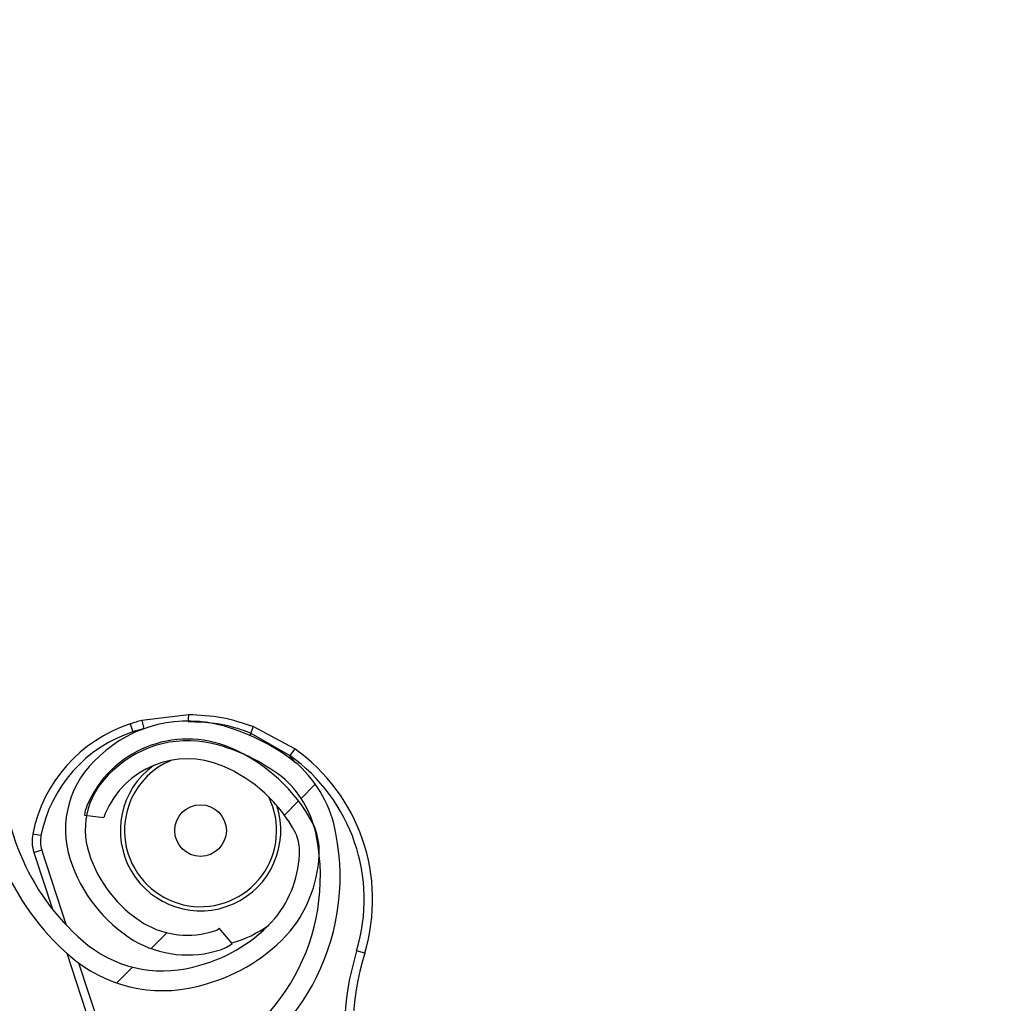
# Model space of a CAD drawing. Header units: inches. Extents: x 170 to 284, y 215 to 248.
# Tile 829 of 1056: x 235.944 to 236.064, y 224.978 to 225.098. Entities that reach past the tile are written whole.
import ezdxf

# ---------------------------------------------------------------- set-up
doc = ezdxf.new("R2010")
doc.units = ezdxf.units.IN
doc.header["$LTSCALE"] = 0.25
doc.header["$MEASUREMENT"] = 0
doc.layers.add('RH FRONT OF HOOD', color=7, linetype='Continuous')
pattern_1 = [(45, (225.4196035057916, 218.4993357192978), (-0.03026527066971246, 0.03026527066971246), [])]

msp = doc.modelspace()

# ---------------------------------------------------------------- hatches: boundary and pattern name
at = {"layer": 'RH FRONT OF HOOD'}
h = msp.add_hatch(dxfattribs=at)
h.set_pattern_fill('ANSI31', color=256, scale=0.34241245, angle=2.8e-322, style=0)
h.set_pattern_definition([(45, (225.4529552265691, 218.4993357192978), (-0.03026527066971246, 0.03026527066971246), [])])
edge = h.paths.add_edge_path(flags=0)
edge.add_arc((235.7395956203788, 224.3915581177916), 0.021400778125, 89.9999999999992, 390.52248781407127, ccw=False)
edge.add_line((235.7395956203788, 224.4129588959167), (235.8123582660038, 224.4129588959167))
edge.add_arc((235.8123582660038, 224.8238538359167), 0.4108949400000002, 270, 450.0000000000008)
edge.add_line((235.8123582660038, 225.2347487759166), (235.3287006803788, 225.2347487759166))
edge.add_arc((235.3287006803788, 225.2390289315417), 0.004280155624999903, 180.0000000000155, 269.9999999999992, ccw=False)
edge.add_line((235.3244205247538, 225.2390289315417), (235.3244205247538, 225.2818304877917))
edge.add_arc((235.3287006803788, 225.2818304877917), 0.004280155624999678, 360, 540, ccw=False)
edge.add_line((235.3329808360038, 225.2818304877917), (235.3329808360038, 225.2390289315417))
edge.add_line((235.3329808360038, 225.2390289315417), (235.3297484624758, 225.2390289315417))
edge.add_line((235.3297484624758, 225.2390289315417), (235.3297484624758, 225.2818304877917))
edge.add_arc((235.3287006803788, 225.2818304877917), 0.001047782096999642, 360, 540.0000000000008)
edge.add_line((235.3276528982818, 225.2818304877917), (235.3276528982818, 225.2390289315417))
edge.add_arc((235.3287006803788, 225.2390289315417), 0.001047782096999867, 180, 270)
edge.add_line((235.3287006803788, 225.2379811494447), (235.8123582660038, 225.2379811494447))
edge.add_arc((235.8123582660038, 224.8238538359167), 0.4141273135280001, 269.9999999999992, 450, ccw=False)
edge.add_line((235.8123582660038, 224.4097265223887), (235.7395956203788, 224.4097265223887))
edge.add_arc((235.7395956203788, 224.3915581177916), 0.018168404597, 450.0000000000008, 750.5224878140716)
edge.add_arc((235.754343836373, 224.4002532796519), 0.001047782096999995, 390.5224878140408, 495.0000000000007)
edge.add_line((235.753602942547, 224.4009941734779), (235.7449077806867, 224.3922990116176))
edge.add_line((235.7449077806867, 224.3922990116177), (235.7426221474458, 224.3945846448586))
edge.add_line((235.7426221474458, 224.3945846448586), (235.751317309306, 224.4032798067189))
edge.add_arc((235.754343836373, 224.4002532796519), 0.004280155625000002, 390.522487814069, 495.0000000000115, ccw=False)
h = msp.add_hatch(dxfattribs=at)
h.set_pattern_fill('ANSI31', color=256, scale=0.34241245, style=0)
h.set_pattern_definition(pattern_1)
edge = h.paths.add_edge_path(flags=0)
edge.add_line((235.7790065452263, 225.2304686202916), (235.4365940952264, 225.2304686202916))
edge.add_line((235.4365940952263, 225.2304686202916), (235.4365940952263, 225.2347487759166))
edge.add_line((235.4365940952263, 225.2347487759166), (235.7790065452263, 225.2347487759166))
edge.add_arc((235.7790065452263, 224.8238538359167), 0.4108949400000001, 269.9999999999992, 450, ccw=False)
edge.add_line((235.7790065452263, 224.4129588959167), (235.7062438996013, 224.4129588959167))
edge.add_line((235.7062438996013, 224.4129588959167), (235.7062438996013, 224.4172390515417))
edge.add_line((235.7062438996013, 224.4172390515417), (235.7790065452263, 224.4172390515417))
edge.add_arc((235.7790065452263, 224.8238538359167), 0.406614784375, 270, 450.0000000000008)
h = msp.add_hatch(dxfattribs=at)
h.set_pattern_fill('ANSI31', color=256, scale=0.34241245, angle=2.8e-322, style=0)
h.set_pattern_definition(pattern_1)
edge = h.paths.add_edge_path(flags=0)
edge.add_arc((235.7834019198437, 225.0727969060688), 0.001712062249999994, 337.1636403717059, 359.3740606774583)
edge.add_line((235.7851138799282, 225.0727782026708), (235.7875277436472, 225.0727518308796))
edge.add_arc((235.7834019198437, 225.0727969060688), 0.004126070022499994, 337.1636403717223, 359.37406067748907, ccw=False)
edge.add_arc((235.7751970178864, 225.0762520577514), 0.01302879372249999, 288.63980774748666, 337.1636403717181, ccw=False)
edge.add_arc((235.7739415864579, 225.0813877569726), 0.01830194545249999, 247.1636403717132, 287.2250133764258, ccw=False)
edge.add_arc((235.7714033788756, 225.0753603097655), 0.01176186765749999, 179.3044980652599, 247.1636403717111, ccw=False)
edge.add_arc((235.7752916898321, 225.0762121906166), 0.01566536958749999, 122.42070840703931, 182.5944401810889, ccw=False)
edge.add_arc((235.7807375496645, 225.0682344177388), 0.02532140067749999, 460.0178885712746, 483.1445737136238, ccw=False)
edge.add_arc((235.7780306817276, 225.0782168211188), 0.01504902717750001, 419.31935873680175, 456.4782900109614, ccw=False)
edge.add_arc((235.7719760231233, 225.0672797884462), 0.02754708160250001, 340.4721435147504, 420.0962141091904, ccw=False)
edge.add_arc((235.8064998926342, 225.0562710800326), 0.008748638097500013, 528.1222592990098, 675.1050725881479)
edge.add_arc((235.8562581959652, 225.0137686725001), 0.05672062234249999, 426.7342761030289, 500.1735401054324, ccw=False)
edge.add_arc((235.7959140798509, 224.8673823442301), 0.2150521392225, 410.5896679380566, 427.3696940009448, ccw=False)
edge.add_arc((235.9133579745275, 225.0119038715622), 0.02884824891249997, 352.32248383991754, 408.5773971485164, ccw=False)
edge.add_arc((235.9703530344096, 225.0067024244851), 0.0284373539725, 537.2842342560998, 590.8827079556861)
edge.add_arc((235.9615196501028, 224.9964896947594), 0.01494630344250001, 232.4550811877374, 287.7108324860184)
edge.add_arc((235.9611760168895, 225.0003497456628), 0.0187470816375, 285.1215149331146, 318.6032563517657)
edge.add_arc((235.9647618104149, 224.996424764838), 0.0134739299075, 321.0411977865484, 359.4372861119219)
edge.add_arc((235.972227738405, 224.9960673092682), 0.006011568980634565, 362.1461729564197, 382.8812140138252)
edge.add_arc((235.9617369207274, 224.989859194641), 0.01816498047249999, 388.0629004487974, 427.163640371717)
edge.add_arc((235.9645409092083, 224.9965177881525), 0.01094007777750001, 427.1636403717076, 517.1636403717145)
edge.add_arc((235.956178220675, 225.0000393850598), 0.001866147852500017, 517.1636403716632, 532.8058868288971)
edge.add_line((235.9543267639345, 225.0002730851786), (235.951931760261, 225.0005753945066))
edge.add_arc((235.956178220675, 225.0000393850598), 0.004280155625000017, 517.1636403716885, 532.805886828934, ccw=False)
edge.add_arc((235.9645409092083, 224.9965177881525), 0.01335408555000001, 427.16364037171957, 517.1636403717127, ccw=False)
edge.add_arc((235.9617369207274, 224.989859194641), 0.020578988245, 387.77499868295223, 427.1636403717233, ccw=False)
edge.add_arc((235.972227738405, 224.9960673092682), 0.008425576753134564, 361.7413075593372, 383.66335128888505, ccw=False)
edge.add_arc((235.9647618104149, 224.996424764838), 0.01588793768, 320.85394262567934, 359.63422106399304, ccw=False)
edge.add_arc((235.9611760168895, 225.0003497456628), 0.02116108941, 285.2681711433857, 318.7408121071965, ccw=False)
edge.add_arc((235.9615196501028, 224.9964896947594), 0.01736031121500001, 232.34388850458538, 287.52949369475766, ccw=False)
edge.add_arc((235.9703530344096, 225.0067024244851), 0.030851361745, 177.0817976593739, 230.9431779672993, ccw=False)
edge.add_arc((235.9133579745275, 225.0119038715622), 0.02643424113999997, 352.105349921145, 408.4872534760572)
edge.add_arc((235.7959140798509, 224.8673823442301), 0.21263813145, 410.6013088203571, 427.3733299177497)
edge.add_arc((235.8562581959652, 225.0137686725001), 0.05430661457, 426.7202670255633, 500.278175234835)
edge.add_arc((235.8064998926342, 225.0562710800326), 0.01116264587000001, 167.2246792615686, 315.6927275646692, ccw=False)
edge.add_arc((235.7719760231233, 225.0672797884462), 0.02513307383, 340.1350405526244, 420.1342981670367)
edge.add_arc((235.7780306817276, 225.0782168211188), 0.01263501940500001, 419.2466876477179, 456.1463371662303)
edge.add_arc((235.7807375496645, 225.0682344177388), 0.022907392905, 460.2079467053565, 483.1833555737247)
edge.add_arc((235.7752916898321, 225.0762121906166), 0.01325136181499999, 482.3558808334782, 542.8988901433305)
edge.add_arc((235.7714033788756, 225.0753603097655), 0.009347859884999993, 538.8861644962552, 607.1636403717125)
edge.add_arc((235.7739415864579, 225.0813877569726), 0.01588793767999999, 247.1636403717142, 287.1158192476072)
edge.add_arc((235.7751970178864, 225.0762520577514), 0.01061478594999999, 288.7981416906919, 337.1636403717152)
h = msp.add_hatch(dxfattribs=at)
h.set_pattern_fill('ANSI32', color=256, scale=0.34241245, angle=2.8e-322, style=0)
h.set_pattern_definition([(45, (225.4196035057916, 218.4993357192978), (-0.09079581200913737, 0.09079581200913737), []), (45, (225.4801340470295, 218.4993357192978), (-0.09079581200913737, 0.09079581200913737), [])])
edge = h.paths.add_edge_path(flags=0)
edge.add_arc((235.7790065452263, 224.8238538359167), 0.2182879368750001, 180, 540, ccw=False)
edge = h.paths.add_edge_path(flags=0)
edge.add_arc((235.7790065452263, 224.8238538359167), 0.2097276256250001, 180, 540, ccw=False)
h = msp.add_hatch(dxfattribs=at)
h.set_pattern_fill('ANSI31', color=256, scale=0.34241245, angle=2.8e-322, style=0)
h.set_pattern_definition(pattern_1)
edge = h.paths.add_edge_path(flags=0)
edge.add_arc((235.9673115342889, 224.9880571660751), 0.001712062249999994, 288.1322229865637, 310.3426432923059)
edge.add_line((235.9684198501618, 224.9867522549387), (235.9699825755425, 224.9849123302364))
edge.add_arc((235.9673115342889, 224.9880571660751), 0.004126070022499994, 288.1322229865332, 310.3426432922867, ccw=False)
edge.add_arc((235.9645409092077, 224.9965177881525), 0.01302879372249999, 239.6083903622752, 288.1322229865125, ccw=False)
edge.add_arc((235.9675956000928, 225.0008329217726), 0.01830194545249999, 198.1322229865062, 238.19359599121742, ccw=False)
edge.add_arc((235.9613802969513, 224.9987975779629), 0.01176186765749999, 130.2730806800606, 198.1322229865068, ccw=False)
edge.add_arc((235.9645728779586, 224.9964201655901), 0.01566536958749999, 433.3892910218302, 493.5630227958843, ccw=False)
edge.add_arc((235.9621196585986, 224.9870775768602), 0.02532140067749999, 410.98647118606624, 434.1131563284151, ccw=False)
edge.add_arc((235.9678823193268, 224.9956663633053), 0.01504902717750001, 370.2879413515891, 407.4468726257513, ccw=False)
edge.add_arc((235.9556543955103, 224.9930672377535), 0.02754708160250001, 291.4407261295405, 371.0647967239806, ccw=False)
edge.add_arc((235.9699774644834, 224.9597815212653), 0.008748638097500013, 479.0908419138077, 626.0736552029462)
edge.add_arc((235.9705089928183, 224.8943440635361), 0.05672062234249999, 377.70285871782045, 451.14212272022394, ccw=False)
edge.add_arc((235.8204128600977, 224.8439305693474), 0.2150521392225, 361.5582505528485, 378.3382766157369, ccw=False)
edge.add_arc((236.00653812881, 224.8500071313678), 0.02884824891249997, 303.2910664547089, 359.5459797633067, ccw=False)
edge.add_arc((236.0399792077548, 224.8035616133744), 0.0284373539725, 488.2528168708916, 541.8512905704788)
edge.add_arc((236.0264763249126, 224.8035355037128), 0.01494630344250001, 183.423663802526, 238.6794151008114)
edge.add_arc((236.0291656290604, 224.8063257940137), 0.0187470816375, 236.0900975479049, 269.5718389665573)
edge.add_arc((236.0285530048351, 224.8010448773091), 0.0134739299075, 272.0097804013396, 310.4058687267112)
edge.add_arc((236.03317810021, 224.795173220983), 0.006011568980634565, 313.1147555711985, 333.8497966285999)
edge.add_arc((236.0216122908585, 224.7990241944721), 0.01816498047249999, 339.0314830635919, 378.1322229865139)
edge.add_arc((236.0284784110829, 224.8012726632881), 0.01094007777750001, 378.1322229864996, 468.1322229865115)
edge.add_arc((236.0256545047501, 224.8098959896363), 0.001866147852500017, 468.1322229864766, 483.774469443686)
edge.add_line((236.0246170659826, 224.8114471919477), (236.0232750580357, 224.813453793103))
edge.add_arc((236.0256545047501, 224.8098959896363), 0.004280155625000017, 468.13222298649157, 483.7744694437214, ccw=False)
edge.add_arc((236.0284784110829, 224.8012726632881), 0.01335408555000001, 378.1322229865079, 468.13222298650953, ccw=False)
edge.add_arc((236.0216122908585, 224.7990241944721), 0.020578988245, 338.7435812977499, 378.13222298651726, ccw=False)
edge.add_arc((236.03317810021, 224.795173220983), 0.008425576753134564, 312.7098901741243, 334.631933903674, ccw=False)
edge.add_arc((236.0285530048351, 224.8010448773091), 0.01588793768, 271.82252524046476, 310.60280367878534, ccw=False)
edge.add_arc((236.0291656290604, 224.8063257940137), 0.02116108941, 236.2367537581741, 269.7093947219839, ccw=False)
edge.add_arc((236.0264763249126, 224.8035355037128), 0.01736031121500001, 183.3124711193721, 238.498076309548, ccw=False)
edge.add_arc((236.0399792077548, 224.8035616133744), 0.030851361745, 128.0503802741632, 181.9117605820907, ccw=False)
edge.add_arc((236.00653812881, 224.8500071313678), 0.02643424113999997, 303.0739325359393, 359.4558360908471)
edge.add_arc((235.8204128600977, 224.8439305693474), 0.21263813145, 361.5698914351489, 378.3419125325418)
edge.add_arc((235.9705089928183, 224.8943440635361), 0.05430661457, 377.6888496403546, 451.2467578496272)
edge.add_arc((235.9699774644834, 224.9597815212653), 0.01116264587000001, 118.193261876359, 266.66131017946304, ccw=False)
edge.add_arc((235.9556543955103, 224.9930672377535), 0.02513307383, 291.1036231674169, 371.1028807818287)
edge.add_arc((235.9678823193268, 224.9956663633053), 0.01263501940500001, 370.2152702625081, 407.1149197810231)
edge.add_arc((235.9621196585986, 224.9870775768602), 0.022907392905, 411.1765293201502, 434.1519381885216)
edge.add_arc((235.9645728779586, 224.9964201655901), 0.01325136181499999, 433.3244634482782, 493.8674727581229)
edge.add_arc((235.9613802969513, 224.9987975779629), 0.009347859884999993, 489.8547471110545, 558.132222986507)
edge.add_arc((235.9675956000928, 225.0008329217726), 0.01588793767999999, 198.1322229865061, 238.0844018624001)
edge.add_arc((235.9645409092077, 224.9965177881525), 0.01061478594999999, 239.7667243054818, 288.1322229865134)

# ---------------------------------------------------------------- linework, layer by layer
for p, q in [((235.964660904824, 225.0128551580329), (235.9589597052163, 225.0121466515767)), ((235.9589597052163, 225.0121466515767), (235.9592149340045, 225.0111516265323)), ((235.9575416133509, 225.0117330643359), (235.9578613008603, 225.0107568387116)), ((235.9776476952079, 225.0086903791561), (235.9725770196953, 225.0113911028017)), ((235.9723024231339, 225.0106025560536), (235.9721582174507, 225.0103240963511)), ((235.9723024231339, 225.0106025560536), (235.9770534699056, 225.0078524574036)), ((235.9776476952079, 225.0086903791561), (235.9770534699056, 225.0078524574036)), ((235.9776718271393, 225.0070601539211), (235.9770534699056, 225.0078524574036)), ((235.951931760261, 225.0005753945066), (235.9543267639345, 225.0002730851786)), ((235.9466241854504, 224.9980706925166), (235.9456165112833, 224.9982702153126)), ((235.9457527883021, 224.9960203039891), (235.9467290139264, 224.9963399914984)), ((235.9457527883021, 224.9960203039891), (235.9480194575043, 224.9890986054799)), ((235.9497566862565, 224.9870944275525), (235.9467290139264, 224.9963399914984)), ((235.9699825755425, 224.9849123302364), (235.9684198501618, 224.9867522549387)), ((235.9497848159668, 224.9837077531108), (235.9642242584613, 224.9396142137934)), ((235.9862079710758, 224.9837194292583), (235.985224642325, 224.984016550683)), ((235.9588208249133, 224.9594153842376), (235.9512679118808, 224.9824796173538))]:
    msp.add_line(p, q, dxfattribs=at)
for centre, radius in [((235.7790065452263, 224.8238538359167), 0.218287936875), ((235.7790065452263, 224.8238538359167), 0.2097276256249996), ((235.7790065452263, 224.8238538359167), 0.20865758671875), ((235.9661352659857, 224.99869383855), 0.00315523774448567)]:
    msp.add_circle(centre, radius, dxfattribs=at)
for centre, radius, start, end in [((235.7790065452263, 224.8238538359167), 0.4141273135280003, 270, 90), ((235.7790065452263, 224.8238538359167), 0.4108949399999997, 270, 90), ((235.7790065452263, 224.8238538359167), 0.406614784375, 270, 90), ((235.9645747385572, 224.9902561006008), 0.02259922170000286, 104.3864820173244, 108.1322229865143), ((235.972866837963, 225.0122030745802), 0.008231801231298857, 175.4565454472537, 180.8190187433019), ((235.9630828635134, 224.994811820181), 0.01780544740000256, 108.1322229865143, 168.8001128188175), ((235.9645728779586, 224.9964201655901), 0.01566536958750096, 73.38929102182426, 133.5630227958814), ((235.9645747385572, 224.9902561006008), 0.02157198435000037, 104.3864820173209, 108.1322229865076), ((235.9621196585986, 224.9870775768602), 0.02532140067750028, 50.98647118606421, 74.11315632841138), ((235.9642123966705, 225.0138618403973), 0.00872189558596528, 338.056635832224, 343.5439434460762), ((235.9630828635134, 224.994811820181), 0.01677821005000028, 108.1322229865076, 168.8001128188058), ((235.9645409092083, 224.9965177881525), 0.01335408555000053, 67.16364037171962, 157.163640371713), ((235.9645728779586, 224.9964201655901), 0.01325136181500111, 73.3244634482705, 133.8674727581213), ((235.9621196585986, 224.9870775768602), 0.02290739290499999, 51.17652932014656, 74.1519381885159), ((235.9617369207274, 224.989859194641), 0.0205789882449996, 27.77499868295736, 67.16364037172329), ((235.9645747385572, 224.9902561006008), 0.02259922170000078, 343.1873466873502, 54.65704462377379), ((235.9703530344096, 225.0067024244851), 0.03085136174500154, 177.0817976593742, 230.9431779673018), ((235.9703530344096, 225.0067024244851), 0.02843735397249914, 177.2842342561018, 230.8827079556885), ((235.9613802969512, 224.9987975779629), 0.01176186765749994, 130.2730806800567, 198.1322229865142), ((235.9645409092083, 224.9965177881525), 0.01094007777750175, 67.16364037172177, 157.163640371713), ((235.9645747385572, 224.9902561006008), 0.02157198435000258, 343.1873466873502, 54.65704462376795), ((235.9661352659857, 224.99869383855), 0.009810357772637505, 125.9876784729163, 18.28531685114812), ((235.9661352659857, 224.99869383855), 0.009303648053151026, 112.7734453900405, 198.1322229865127), ((235.9617369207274, 224.989859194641), 0.01816498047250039, 28.06290044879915, 67.1636403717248), ((235.9678823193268, 224.9956663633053), 0.01504902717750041, 10.2879413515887, 47.44687262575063), ((235.9613802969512, 224.9987975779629), 0.009347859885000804, 129.8547471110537, 198.1322229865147), ((235.9678823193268, 224.9956663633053), 0.01263501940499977, 10.2152702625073, 47.11491978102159), ((235.9661352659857, 224.99869383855), 0.009303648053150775, 198.1322229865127, 26.2004316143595), ((235.9561782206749, 225.0000393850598), 0.004280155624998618, 157.1636403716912, 172.8058868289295), ((235.9561782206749, 225.0000393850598), 0.001866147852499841, 157.1636403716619, 172.8058868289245), ((235.972227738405, 224.9960673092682), 0.008425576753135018, 1.741307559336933, 23.66335128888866), ((235.9499830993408, 224.9974056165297), 0.004451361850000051, 168.8001128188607, 198.13222298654), ((235.9499830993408, 224.9974056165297), 0.003424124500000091, 168.8001128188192, 198.1322229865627), ((235.9556543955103, 224.9930672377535), 0.02513307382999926, 291.1036231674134, 11.10288078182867), ((235.9556543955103, 224.9930672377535), 0.02754708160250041, 291.4407261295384, 11.06479672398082), ((235.972227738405, 224.9960673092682), 0.006011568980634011, 2.146172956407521, 22.8812140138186), ((235.9675956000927, 225.0008329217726), 0.01588793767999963, 198.132222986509, 238.0844018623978), ((235.9647618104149, 224.996424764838), 0.01347392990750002, 321.0411977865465, 359.437286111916), ((235.9647618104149, 224.996424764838), 0.01588793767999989, 320.8539426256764, 359.6342210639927), ((235.9675956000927, 225.0008329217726), 0.01830194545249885, 198.1322229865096, 238.1935959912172), ((235.9645409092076, 224.9965177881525), 0.01061478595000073, 239.7667243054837, 288.1322229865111), ((235.9611760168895, 225.0003497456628), 0.01874708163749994, 285.1215149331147, 318.603256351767), ((235.9661352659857, 224.99869383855), 0.01425087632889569, 285.4911195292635, 305.84481894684), ((235.9611760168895, 225.0003497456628), 0.02116108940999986, 285.2681711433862, 318.7408121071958), ((235.9673115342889, 224.9880571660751), 0.00171206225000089, 288.132222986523, 310.3426432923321), ((235.9615196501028, 224.9964896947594), 0.01494630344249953, 232.4550811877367, 287.7108324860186), ((235.9645409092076, 224.9965177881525), 0.01302879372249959, 239.6083903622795, 288.1322229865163), ((235.9673115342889, 224.9880571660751), 0.004126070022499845, 288.1322229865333, 310.3426432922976), ((236.0189855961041, 224.9738153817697), 0.03526848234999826, 163.1873466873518, 193.9035266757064), ((236.0189855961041, 224.9738153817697), 0.03424124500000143, 163.1873466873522, 193.9035266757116), ((235.9615196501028, 224.9964896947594), 0.01736031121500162, 232.3438885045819, 287.5294936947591)]:
    msp.add_arc(centre, radius, start, end, dxfattribs=at)
for points, knots in [([(235.9725770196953, 225.0113911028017), (235.9713119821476, 225.011806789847), (235.9687398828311, 225.012651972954), (235.9660352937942, 225.0127866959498), (235.964660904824, 225.0128551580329)], [0, 0, 0, 0, 0.4918307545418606, 1, 1, 1, 1]), ([(235.9646353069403, 225.0120205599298), (235.9657068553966, 225.0119890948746), (235.9678810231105, 225.011925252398), (235.9704454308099, 225.0113082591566), (235.9718884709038, 225.0107598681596), (235.9723024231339, 225.0106025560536)], [0, 0, 0, 0, 0.4093476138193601, 0.8305647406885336, 1, 1, 1, 1])]:
    msp.add_open_spline(points, degree=3, knots=knots, dxfattribs=at)

doc.saveas('drawing.dxf')
